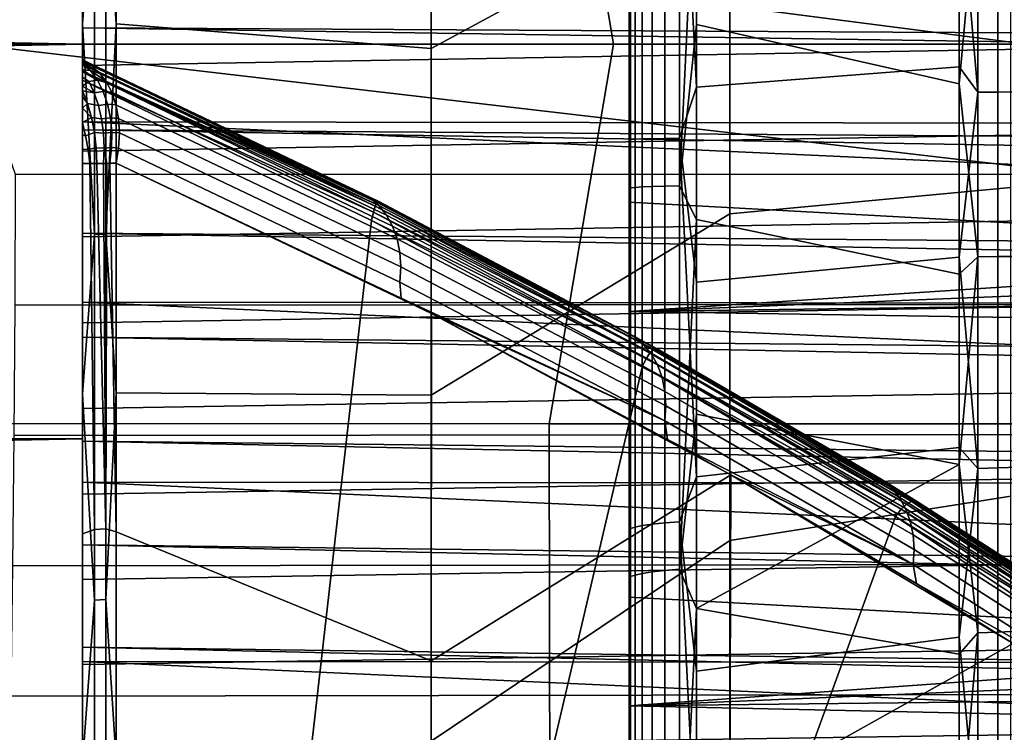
# Model space of a CAD drawing. Header units: metres. Extents: x -23 to 242, y -40 to 23.
# Tile 262 of 450: x 60.33 to 62.94, y -1.83 to 0.06. Entities that reach past the tile are written whole.
import ezdxf

# ---------------------------------------------------------------- set-up
doc = ezdxf.new("R2010")
doc.units = ezdxf.units.M
doc.layers.add('solid_10171013', color=7, linetype='CONTINUOUS')

msp = doc.modelspace()

# ---------------------------------------------------------------- linework, layer by layer
at = {"layer": 'solid_10171013'}
for points in [[(79.457047, -0.324173, 76.452621), (61.950001, 0.629311, 76.459885), (61.950001, 1.675825, 76.520157), (79.473778, 0.722805, 76.463036)], [(62.216911, 1.284106, 112.701462), (61.425186, 0.908644, 113.699631), (61.425186, -0.011287, 113.723618), (62.216911, 0.417679, 112.746902)], [(30.957546, 1.116916, 76.531212), (60.5, 1.046603, 76.527412), (60.5, 0, 76.5), (30.990526, 0.553594, 76.50766)], [(60.200001, 1.046719, 116.472588), (60.200001, 0, 116.5), (60.5, 0, 116.5), (60.5, 1.046603, 116.472588)], [(60.5, 0.308219, 87.38868), (60.5, 0.043383, 87.311501), (60.5, 0, 76.5), (60.5, 1.046603, 76.527412)], [(60.5, 0.053855, 114.720642), (60.5, 1.035412, 114.691269), (60.5, 1.046603, 116.472588), (60.5, 0, 116.5)], [(57.81142, 1.019846, 276.493866), (58.371582, -0.000002, 276.607117), (61.908806, -0.000001, 277.263), (61.737789, 1.020099, 277.221802)], [(60.532379, 0.467312, 114.696739), (60.5, 1.035412, 114.691269), (60.5, 0.053855, 114.720642)], [(60.562321, 0.466751, 114.674881), (60.589287, 0.053547, 114.655457), (60.589287, 1.031876, 114.62619)], [(60.589287, 1.031876, 114.62619), (60.589287, 0.053547, 114.655457), (61.425186, -0.011287, 113.723618), (61.425186, 0.908644, 113.699631)], [(65.685425, 1.020434, 277.952667), (61.737789, 1.020099, 277.221802), (61.908806, -0.000001, 277.263), (65.563148, 0.000002, 277.93924)], [(62.874413, 0.871238, 115.457916), (62.874416, -0.127252, 115.477493), (62.825428, 0.44429, 115.508987)], [(62.927597, 0.869856, 115.427849), (62.927597, -0.12705, 115.447395), (62.874416, -0.127252, 115.477493), (62.874413, 0.871238, 115.457916)], [(62.927597, -0.12705, 115.447395), (62.927597, 0.869856, 115.427849), (62.984055, 0.868782, 115.404488), (62.984055, -0.126893, 115.424011)], [(61.95388, -0.2531, 116.418121), (61.950001, 0.338709, 116.479019), (61.95388, 0.779119, 116.404488)], [(61.95388, -0.2531, 116.418121), (61.95388, 0.779119, 116.404488), (61.965477, 0.776722, 116.343269), (61.965477, -0.252322, 116.356865)], [(61.965477, -0.252322, 116.356865), (61.965477, 0.776722, 116.343269), (61.984608, 0.774401, 116.283966), (61.984608, -0.251568, 116.297523)], [(61.984608, -0.251568, 116.297523), (61.984608, 0.774401, 116.283966), (62.010979, 0.772191, 116.227509), (62.010979, -0.25085, 116.24102)], [(62.010979, -0.25085, 116.24102), (62.010979, 0.772191, 116.227509), (62.044178, 0.770127, 116.174767), (62.044178, -0.250179, 116.18824)], [(62.044178, -0.250179, 116.18824), (62.044178, 0.770127, 116.174767), (62.083687, 0.76824, 116.126556), (62.083687, -0.249566, 116.140007)], [(62.083687, 0.76824, 116.126556), (62.128605, 0.402668, 116.094742), (62.128605, -0.11419, 116.098549)], [(62.083687, -0.249566, 116.140007), (62.083687, 0.76824, 116.126556), (62.128605, -0.11419, 116.098549)], [(61.95388, 0.651218, 76.590912), (61.950001, 0.632297, 76.52813), (61.95388, -0.381067, 76.583916)], [(61.95388, -0.381067, 76.583916), (61.950001, 0.632297, 76.52813), (61.950001, 0.629311, 76.459885), (61.950001, -0.412895, 76.522392)], [(79.438637, -1.370367, 76.496887), (61.950001, -0.418856, 76.454399), (61.950001, 0.629311, 76.459885), (79.457047, -0.324173, 76.452621)], [(61.950001, -0.412895, 76.522392), (61.950001, 0.629311, 76.459885), (61.950001, -0.418856, 76.454399)], [(61.95388, 0.651218, 76.590912), (61.95388, -0.381067, 76.583916), (61.965477, -0.379895, 76.645172), (61.965477, 0.649215, 76.652153)], [(61.965477, 0.649215, 76.652153), (61.965477, -0.379895, 76.645172), (61.984608, -0.37876, 76.704506), (61.984608, 0.647275, 76.711464)], [(61.984608, 0.647275, 76.711464), (61.984608, -0.37876, 76.704506), (62.010979, -0.377679, 76.761002), (62.010979, 0.645428, 76.767937)], [(62.010979, 0.645428, 76.767937), (62.010979, -0.377679, 76.761002), (62.044178, -0.376669, 76.813774), (62.044178, 0.643702, 76.820694)], [(62.044178, 0.643702, 76.820694), (62.044178, -0.376669, 76.813774), (62.083687, -0.375746, 76.862007), (62.083687, 0.642125, 76.868912)], [(62.083687, 0.642125, 76.868912), (62.083687, -0.375746, 76.862007), (62.128605, 0.568849, 76.909378)], [(30.990526, 0.553594, 76.50766), (60.5, 0, 76.5), (60.200001, 0, 76.5)], [(62.083687, -0.375746, 76.862007), (62.128605, 0.052041, 76.901184), (62.128605, 0.568849, 76.909378)], [(62.128605, 0.568849, 76.909378), (62.128605, 0.052041, 76.901184), (62.825428, -0.105582, 77.486115), (62.825428, 0.399207, 77.490013)], [(60.532379, -0.504374, 114.695755), (60.532379, 0.467312, 114.696739), (60.5, 0.053855, 114.720642)], [(60.562321, -0.503768, 114.673897), (60.562321, 0.466751, 114.674881), (60.532379, 0.467312, 114.696739), (60.532379, -0.504374, 114.695755)], [(60.562321, 0.466751, 114.674881), (60.562321, -0.503768, 114.673897), (60.589287, 0.053547, 114.655457)], [(62.128605, -0.11419, 116.098549), (62.128605, 0.402668, 116.094742), (62.825428, 0.44429, 115.508987), (62.825428, -0.060489, 115.514084)], [(62.874416, -0.127252, 115.477493), (62.825428, -0.060489, 115.514084), (62.825428, 0.44429, 115.508987)], [(62.96183, 0.439578, 111.738251), (62.216911, 0.417679, 112.746902), (62.216911, -0.449939, 112.746048), (62.96183, -0.380228, 111.739845)], [(62.874496, 0.434103, 77.527092), (62.825428, 0.399207, 77.490013), (62.825428, -0.105582, 77.486115)], [(62.874496, -0.56457, 77.530525), (62.874496, 0.434103, 77.527092), (62.825428, -0.105582, 77.486115)], [(62.927685, -0.563675, 77.560608), (62.927685, 0.433414, 77.557175), (62.874496, 0.434103, 77.527092), (62.874496, -0.56457, 77.530525)], [(62.927685, 0.433414, 77.557175), (62.927685, -0.563675, 77.560608), (62.984146, -0.562979, 77.583969), (62.984146, 0.43288, 77.580544)], [(62.216911, 0.417679, 112.746902), (61.425186, -0.011287, 113.723618), (61.425186, -0.931186, 113.698425), (62.216911, -0.449939, 112.746048)], [(63.158661, -0.345076, 248.338867), (60.202393, 0, 247.71022), (60.322739, 0.346163, 247.734344), (63.0037, 0, 248.307083)], [(60.322739, 0.346163, 247.734344), (63.158661, 0.345078, 248.338867), (63.0037, 0, 248.307083)], [(71.566902, 0.364252, 104.610977), (60.5, 0.169215, 104.442551), (60.5, -0.056969, 104.466309), (71.566902, 0.135781, 104.641029)], [(61.950001, 0.3391, 116.547104), (61.950001, -0.709015, 116.53746), (71.677391, -0.072782, 116.549866), (71.909706, 0.173973, 116.549248)], [(61.950001, -0.705901, 116.469421), (61.950001, -0.709015, 116.53746), (61.950001, 0.3391, 116.547104), (61.950001, 0.338709, 116.479019)], [(61.95388, -0.2531, 116.418121), (61.950001, -0.705901, 116.469421), (61.950001, 0.338709, 116.479019)], [(75.545197, -0.037398, 87.023674), (60.5, 0.043383, 87.311501), (60.5, 0.308219, 87.38868), (75.547462, 0.107298, 87.056725)], [(60.5, -0.056969, 104.466309), (60.5, 0.169215, 104.442551), (60.5, 0.268659, 105.175537), (60.5, -0.206318, 105.228401)], [(65.880424, -0.213159, 105.228928), (60.5, -0.206318, 105.228401), (60.5, 0.268659, 105.175537), (65.889534, 0.024559, 105.206818)], [(65.899231, 0.261415, 105.176613), (65.889534, 0.024559, 105.206818), (60.5, 0.268659, 105.175537)], [(71.566902, 0.135781, 104.641029), (60.5, -0.056969, 104.466309), (60.5, -0.28412, 104.482193), (71.566902, -0.093587, 104.663223)], [(60.5, 0.053855, 114.720642), (60.5, 0, 116.5), (60.5, -1.046603, 116.472588), (60.5, -0.928461, 114.69706)], [(60.532379, -0.504374, 114.695755), (60.5, 0.053855, 114.720642), (60.5, -0.928461, 114.69706)], [(60.562321, -0.503768, 114.673897), (60.589287, -0.924938, 114.631958), (60.589287, 0.053547, 114.655457)], [(60.589287, 0.053547, 114.655457), (60.589287, -0.924938, 114.631958), (61.425186, -0.931186, 113.698425), (61.425186, -0.011287, 113.723618)], [(60.5, 0.043383, 87.311501), (60.5, -0.04159, 78.546967), (60.5, 0, 76.5)], [(60.5, 0.043383, 87.311501), (60.5, -0.227211, 87.255203), (60.5, -0.04159, 78.546967)], [(75.540337, -0.330116, 86.974731), (60.5, -0.227211, 87.255203), (60.5, 0.043383, 87.311501), (75.542824, -0.183279, 86.996323)], [(75.545197, -0.037398, 87.023674), (75.542824, -0.183279, 86.996323), (60.5, 0.043383, 87.311501)], [(62.083687, -0.375746, 76.862007), (62.128605, -0.464802, 76.906631), (62.128605, 0.052041, 76.901184)], [(62.128605, 0.052041, 76.901184), (62.128605, -0.464802, 76.906631), (62.825428, -0.610297, 77.495621), (62.825428, -0.105582, 77.486115)], [(60.200001, -1.046719, 76.527412), (60.200001, 0, 76.5), (60.5, 0, 76.5), (60.5, -1.046603, 76.527412)], [(60.322739, -0.346066, 247.734344), (60.202393, 0, 247.71022), (63.158661, -0.345076, 248.338867)], [(60.5, -0.27839, 78.284119), (60.5, -0.31697, 78.282028), (60.5, -1.046603, 76.527412), (60.5, 0, 76.5)], [(60.5, -0.240816, 78.291595), (60.5, -0.27839, 78.284119), (60.5, 0, 76.5)], [(60.5, -0.207899, 78.30291), (60.5, -0.240816, 78.291595), (60.5, 0, 76.5)], [(60.5, -0.170243, 78.322243), (60.5, -0.207899, 78.30291), (60.5, 0, 76.5)], [(60.5, -0.139, 78.344696), (60.5, -0.170243, 78.322243), (60.5, 0, 76.5)], [(60.5, -0.12372, 78.358452), (60.5, -0.139, 78.344696), (60.5, 0, 76.5)], [(60.5, -0.111158, 78.371468), (60.5, -0.12372, 78.358452), (60.5, 0, 76.5)], [(60.5, -0.087504, 78.40181), (60.5, -0.111158, 78.371468), (60.5, 0, 76.5)], [(60.5, -0.073129, 78.425789), (60.5, -0.087504, 78.40181), (60.5, 0, 76.5)], [(60.5, -0.068353, 78.435226), (60.5, -0.073129, 78.425789), (60.5, 0, 76.5)], [(60.5, -0.054124, 78.47113), (60.5, -0.068353, 78.435226), (60.5, 0, 76.5)], [(60.5, -0.048904, 78.48996), (60.5, -0.054124, 78.47113), (60.5, 0, 76.5)], [(60.5, -0.045188, 78.508415), (60.5, -0.048904, 78.48996), (60.5, 0, 76.5)], [(60.5, -0.04159, 78.546967), (60.5, -0.045188, 78.508415), (60.5, 0, 76.5)], [(65.563148, 0.000002, 277.93924), (61.908806, -0.000001, 277.263), (61.737785, -1.006814, 277.222015), (65.685425, -1.007136, 277.952881)], [(30.984854, -0.655258, 116.489265), (30.966085, -0.984019, 116.475777), (60.5, -1.046603, 116.472588), (60.5, 0, 116.5)], [(30.984854, -0.655258, 116.489265), (60.5, 0, 116.5), (60.200001, 0, 116.5), (30.996141, -0.327338, 116.497322)], [(61.908806, -0.000001, 277.263), (58.371582, -0.000002, 276.607117), (57.811413, -1.006568, 276.49408), (61.737785, -1.006814, 277.222015)], [(60.5, -0.227211, 87.255203), (60.5, -0.041503, 78.561104), (60.5, -0.04159, 78.546967)], [(60.519646, -0.05345, 78.52359), (60.5, -0.04159, 78.546967), (60.5, -0.041503, 78.561104)], [(60.5, -0.045177, 78.622093), (60.5, -0.041503, 78.561104), (60.5, -0.044199, 78.612823)], [(60.5, -0.227211, 87.255203), (60.5, -0.044199, 78.612823), (60.5, -0.041503, 78.561104)], [(61.286179, -0.417557, 79.446922), (60.5, -0.041503, 78.561104), (60.5, -0.045177, 78.622093)], [(61.262386, -0.407429, 79.357513), (60.519646, -0.05345, 78.52359), (60.5, -0.041503, 78.561104)], [(61.286179, -0.417557, 79.446922), (61.262386, -0.407429, 79.357513), (60.5, -0.041503, 78.561104)], [(60.519646, -0.05345, 78.52359), (60.5, -0.045188, 78.508415), (60.5, -0.04159, 78.546967)], [(60.5, -0.227211, 87.255203), (60.5, -0.045177, 78.622093), (60.5, -0.044199, 78.612823)], [(60.5, -0.227211, 87.255203), (60.5, -0.054492, 78.679741), (60.5, -0.045177, 78.622093)], [(61.28157, -0.420327, 79.505859), (60.5, -0.045177, 78.622093), (60.5, -0.054492, 78.679741)], [(61.28157, -0.420327, 79.505859), (61.286179, -0.417557, 79.446922), (60.5, -0.045177, 78.622093)], [(60.542603, -0.073563, 78.493629), (60.5, -0.048904, 78.48996), (60.5, -0.045188, 78.508415), (60.524666, -0.057195, 78.517319)], [(60.524666, -0.057195, 78.517319), (60.5, -0.045188, 78.508415), (60.519646, -0.05345, 78.52359)], [(60.521698, -0.06994, 78.460533), (60.5, -0.054124, 78.47113), (60.5, -0.048904, 78.48996)], [(60.521698, -0.06994, 78.460533), (60.5, -0.048904, 78.48996), (60.542603, -0.073563, 78.493629), (60.546368, -0.077704, 78.48835)], [(60.521698, -0.06994, 78.460533), (60.5, -0.068353, 78.435226), (60.5, -0.054124, 78.47113)], [(60.5, -0.227211, 87.255203), (60.5, -0.071833, 78.745857), (60.5, -0.054492, 78.679741)], [(61.276684, -0.429727, 79.566216), (60.5, -0.054492, 78.679741), (60.5, -0.071833, 78.745857)], [(61.276684, -0.429727, 79.566216), (61.28157, -0.420327, 79.505859), (60.5, -0.054492, 78.679741)], [(60.5, -0.28412, 104.482193), (60.5, -0.056969, 104.466309), (60.5, -0.206318, 105.228401)], [(60.540035, -0.095541, 78.432816), (60.5, -0.073129, 78.425789), (60.5, -0.068353, 78.435226)], [(60.521698, -0.06994, 78.460533), (60.540035, -0.095541, 78.432816), (60.5, -0.068353, 78.435226)], [(60.5, -0.227211, 87.255203), (60.5, -0.095356, 78.809509), (60.5, -0.071833, 78.745857)], [(61.271629, -0.445575, 79.626793), (60.5, -0.071833, 78.745857), (60.5, -0.095356, 78.809509)], [(61.271629, -0.445575, 79.626793), (61.276684, -0.429727, 79.566216), (60.5, -0.071833, 78.745857)], [(60.540035, -0.095541, 78.432816), (60.517056, -0.099329, 78.400215), (60.5, -0.087504, 78.40181), (60.5, -0.073129, 78.425789)], [(60.524666, -0.057195, 78.517319), (60.519646, -0.05345, 78.52359), (61.262386, -0.407429, 79.357513)], [(60.540035, -0.095541, 78.432816), (60.521698, -0.06994, 78.460533), (60.562065, -0.098527, 78.464867), (60.564697, -0.102724, 78.460625)], [(60.521698, -0.06994, 78.460533), (60.546368, -0.077704, 78.48835), (60.562065, -0.098527, 78.464867)], [(60.524666, -0.057195, 78.517319), (61.262386, -0.407429, 79.357513), (61.286232, -0.427964, 79.328545), (60.542603, -0.073563, 78.493629)], [(60.542603, -0.073563, 78.493629), (61.286232, -0.427964, 79.328545), (60.546368, -0.077704, 78.48835)], [(61.286232, -0.427964, 79.328545), (60.562065, -0.098527, 78.464867), (60.546368, -0.077704, 78.48835)], [(61.950001, -0.709015, 116.53746), (71.45182, -0.325718, 116.547356), (71.677391, -0.072782, 116.549866)], [(62.128605, -0.630968, 116.088722), (62.128605, -0.11419, 116.098549), (62.825428, -0.060489, 115.514084), (62.825428, -0.565226, 115.505775)], [(62.874416, -0.127252, 115.477493), (62.825428, -0.565226, 115.505775), (62.825428, -0.060489, 115.514084)], [(60.517056, -0.099329, 78.400215), (60.5, -0.111158, 78.371468), (60.5, -0.087504, 78.40181)], [(71.566902, -0.093587, 104.663223), (60.5, -0.28412, 104.482193), (60.5, -0.511409, 104.490143), (71.566902, -0.323582, 104.677528)], [(60.5, -6.625322, 95.425896), (60.5, -6.710696, 95.637291), (60.5, -7.185923, 95.51384), (60.5, -0.095356, 78.809509)], [(61.266529, -0.467543, 79.686333), (60.5, -0.095356, 78.809509), (60.5, -7.185923, 95.51384)], [(60.5, -4.046497, 89.350563), (60.5, -6.625322, 95.425896), (60.5, -0.095356, 78.809509)], [(60.5, -3.928498, 89.100426), (60.5, -4.046497, 89.350563), (60.5, -0.095356, 78.809509)], [(60.5, -3.791606, 88.860931), (60.5, -3.928498, 89.100426), (60.5, -0.095356, 78.809509)], [(60.5, -3.636064, 88.632469), (60.5, -3.791606, 88.860931), (60.5, -0.095356, 78.809509)], [(60.5, -3.46313, 88.417023), (60.5, -3.636064, 88.632469), (60.5, -0.095356, 78.809509)], [(60.5, -3.27395, 88.215912), (60.5, -3.46313, 88.417023), (60.5, -0.095356, 78.809509)], [(60.5, -3.069338, 88.030037), (60.5, -3.27395, 88.215912), (60.5, -0.095356, 78.809509)], [(60.5, -2.850931, 87.860954), (60.5, -3.069338, 88.030037), (60.5, -0.095356, 78.809509)], [(60.5, -2.620013, 87.709541), (60.5, -2.850931, 87.860954), (60.5, -0.095356, 78.809509)], [(60.5, -2.377644, 87.576576), (60.5, -2.620013, 87.709541), (60.5, -0.095356, 78.809509)], [(60.5, -2.125841, 87.463165), (60.5, -2.377644, 87.576576), (60.5, -0.095356, 78.809509)], [(60.5, -1.865927, 87.369827), (60.5, -2.125841, 87.463165), (60.5, -0.095356, 78.809509)], [(60.5, -1.599212, 87.297112), (60.5, -1.865927, 87.369827), (60.5, -0.095356, 78.809509)], [(60.5, -1.327924, 87.245621), (60.5, -1.599212, 87.297112), (60.5, -0.095356, 78.809509)], [(60.5, -1.053359, 87.21553), (60.5, -1.327924, 87.245621), (60.5, -0.095356, 78.809509)], [(60.5, -0.777059, 87.2071), (60.5, -1.053359, 87.21553), (60.5, -0.095356, 78.809509)], [(60.5, -0.501267, 87.220352), (60.5, -0.777059, 87.2071), (60.5, -0.095356, 78.809509)], [(60.5, -0.227211, 87.255203), (60.5, -0.501267, 87.220352), (60.5, -0.095356, 78.809509)], [(61.271629, -0.445575, 79.626793), (60.5, -0.095356, 78.809509), (61.266529, -0.467543, 79.686333)], [(60.517056, -0.099329, 78.400215), (60.531261, -0.129257, 78.377365), (60.5, -0.111158, 78.371468)], [(60.540035, -0.095541, 78.432816), (60.555065, -0.125381, 78.40744), (60.531261, -0.129257, 78.377365), (60.517056, -0.099329, 78.400215)], [(60.564697, -0.102724, 78.460625), (60.577641, -0.127836, 78.437881), (60.555065, -0.125381, 78.40744), (60.540035, -0.095541, 78.432816)], [(61.286232, -0.427964, 79.328545), (61.306446, -0.453287, 79.300629), (60.564697, -0.102724, 78.460625), (60.562065, -0.098527, 78.464867)], [(60.564697, -0.102724, 78.460625), (61.306446, -0.453287, 79.300629), (61.32262, -0.482883, 79.274323), (60.577641, -0.127836, 78.437881)], [(60.531261, -0.129257, 78.377365), (60.5, -0.12372, 78.358452), (60.5, -0.111158, 78.371468)], [(60.513557, -0.157812, 78.338821), (60.5, -0.139, 78.344696), (60.5, -0.12372, 78.358452)], [(60.54258, -0.162477, 78.357674), (60.513557, -0.157812, 78.338821), (60.5, -0.12372, 78.358452), (60.531261, -0.129257, 78.377365)], [(60.555065, -0.125381, 78.40744), (60.566486, -0.158875, 78.384903), (60.54258, -0.162477, 78.357674), (60.531261, -0.129257, 78.377365)], [(60.577641, -0.127836, 78.437881), (60.589008, -0.160894, 78.413239), (60.566486, -0.158875, 78.384903), (60.555065, -0.125381, 78.40744)], [(60.577641, -0.127836, 78.437881), (61.32262, -0.482883, 79.274323), (61.334427, -0.51615, 79.250168), (60.589008, -0.160894, 78.413239)], [(62.083687, -0.249566, 116.140007), (62.128605, -0.11419, 116.098549), (62.128605, -0.630968, 116.088722)], [(62.874496, -0.56457, 77.530525), (62.825428, -0.105582, 77.486115), (62.825428, -0.610297, 77.495621)], [(62.874416, -0.127252, 115.477493), (62.874416, -1.125388, 115.444527), (62.825428, -0.565226, 115.505775)], [(62.927597, -0.12705, 115.447395), (62.927601, -1.123603, 115.414482), (62.874416, -1.125388, 115.444527), (62.874416, -0.127252, 115.477493)], [(62.927601, -1.123603, 115.414482), (62.927597, -0.12705, 115.447395), (62.984055, -0.126893, 115.424011), (62.984058, -1.122217, 115.391136)], [(60.513557, -0.157812, 78.338821), (60.5, -0.170243, 78.322243), (60.5, -0.139, 78.344696)], [(60.513557, -0.157812, 78.338821), (60.524231, -0.194804, 78.323265), (60.5, -0.170243, 78.322243)], [(60.524231, -0.194804, 78.323265), (60.5, -0.207899, 78.30291), (60.5, -0.170243, 78.322243)], [(60.550808, -0.198393, 78.341492), (60.524231, -0.194804, 78.323265), (60.513557, -0.157812, 78.338821), (60.54258, -0.162477, 78.357674)], [(60.566486, -0.158875, 78.384903), (60.574085, -0.19537, 78.365646), (60.550808, -0.198393, 78.341492), (60.54258, -0.162477, 78.357674)], [(60.589008, -0.160894, 78.413239), (60.59594, -0.197029, 78.391434), (60.574085, -0.19537, 78.365646), (60.566486, -0.158875, 78.384903)], [(60.589008, -0.160894, 78.413239), (61.334427, -0.51615, 79.250168), (61.341629, -0.552412, 79.228661), (60.59594, -0.197029, 78.391434)], [(60.524231, -0.194804, 78.323265), (60.531967, -0.234047, 78.312103), (60.508633, -0.243061, 78.295418), (60.5, -0.207899, 78.30291)], [(60.5, -0.511409, 104.490143), (60.5, -0.28412, 104.482193), (60.5, -0.206318, 105.228401), (60.5, -0.68409, 105.248703)], [(65.863922, -0.69007, 105.248764), (60.5, -0.68409, 105.248703), (60.5, -0.206318, 105.228401), (65.87188, -0.45146, 105.242912)], [(65.880424, -0.213159, 105.228928), (65.87188, -0.45146, 105.242912), (60.5, -0.206318, 105.228401)], [(60.508633, -0.243061, 78.295418), (60.5, -0.240816, 78.291595), (60.5, -0.207899, 78.30291)], [(60.555798, -0.236357, 78.329117), (60.531967, -0.234047, 78.312103), (60.524231, -0.194804, 78.323265), (60.550808, -0.198393, 78.341492)], [(60.574085, -0.19537, 78.365646), (60.577702, -0.23415, 78.350052), (60.555798, -0.236357, 78.329117), (60.550808, -0.198393, 78.341492)], [(60.59594, -0.197029, 78.391434), (60.598297, -0.235506, 78.372902), (60.577702, -0.23415, 78.350052), (60.574085, -0.19537, 78.365646)], [(60.59594, -0.197029, 78.391434), (61.341629, -0.552412, 79.228661), (61.344074, -0.590932, 79.210236), (60.598297, -0.235506, 78.372902)], [(75.535118, -0.625802, 86.948898), (60.5, -0.501267, 87.220352), (60.5, -0.227211, 87.255203), (75.537766, -0.477695, 86.958916)], [(75.540337, -0.330116, 86.974731), (75.537766, -0.477695, 86.958916), (60.5, -0.227211, 87.255203)], [(60.531967, -0.234047, 78.312103), (60.53661, -0.274788, 78.305557), (60.515167, -0.279218, 78.291847), (60.508633, -0.243061, 78.295418)], [(60.555798, -0.236357, 78.329117), (60.557457, -0.275687, 78.320755), (60.53661, -0.274788, 78.305557), (60.531967, -0.234047, 78.312103)], [(60.577702, -0.23415, 78.350052), (60.577274, -0.274458, 78.338425), (60.557457, -0.275687, 78.320755), (60.555798, -0.236357, 78.329117)], [(60.577274, -0.274458, 78.338425), (60.577702, -0.23415, 78.350052), (60.598297, -0.235506, 78.372902), (60.596027, -0.275543, 78.358025)], [(60.515167, -0.279218, 78.291847), (60.5, -0.27839, 78.284119), (60.5, -0.240816, 78.291595), (60.508633, -0.243061, 78.295418)], [(60.598297, -0.235506, 78.372902), (61.344074, -0.590932, 79.210236), (61.341717, -0.630928, 79.195259), (60.596027, -0.275543, 78.358025)], [(61.95388, -1.28464, 116.378265), (61.950001, -0.705901, 116.469421), (61.95388, -0.2531, 116.418121)], [(61.95388, -1.28464, 116.378265), (61.95388, -0.2531, 116.418121), (61.965477, -0.252322, 116.356865), (61.965477, -1.280689, 116.317123)], [(61.965477, -1.280689, 116.317123), (61.965477, -0.252322, 116.356865), (61.984608, -0.251568, 116.297523), (61.984608, -1.276861, 116.257904)], [(61.984608, -1.276861, 116.257904), (61.984608, -0.251568, 116.297523), (62.010979, -0.25085, 116.24102), (62.010979, -1.273217, 116.201515)], [(62.010979, -1.273217, 116.201515), (62.010979, -0.25085, 116.24102), (62.044178, -0.250179, 116.18824), (62.044178, -1.269813, 116.148842)], [(62.044178, -1.269813, 116.148842), (62.044178, -0.250179, 116.18824), (62.083687, -0.249566, 116.140007), (62.083687, -1.266702, 116.1007)], [(62.083687, -0.249566, 116.140007), (62.128605, -0.630968, 116.088722), (62.128605, -1.147308, 116.065269)], [(62.083687, -1.266702, 116.1007), (62.083687, -0.249566, 116.140007), (62.128605, -1.147308, 116.065269)], [(60.519791, -0.316715, 78.292389), (60.5, -0.31697, 78.282028), (60.5, -0.27839, 78.284119), (60.515167, -0.279218, 78.291847)], [(60.53661, -0.274788, 78.305557), (60.53817, -0.316603, 78.30381), (60.519791, -0.316715, 78.292389), (60.515167, -0.279218, 78.291847)], [(60.557457, -0.275687, 78.320755), (60.556015, -0.316325, 78.316788), (60.53817, -0.316603, 78.30381), (60.53661, -0.274788, 78.305557)], [(60.557457, -0.275687, 78.320755), (60.564358, -0.316247, 78.323586), (60.556015, -0.316325, 78.316788)], [(60.577274, -0.274458, 78.338425), (60.573093, -0.316197, 78.331261), (60.564358, -0.316247, 78.323586), (60.557457, -0.275687, 78.320755)], [(60.596027, -0.275543, 78.358025), (60.589287, -0.315552, 78.347206), (60.573093, -0.316197, 78.331261), (60.577274, -0.274458, 78.338425)], [(60.596027, -0.275543, 78.358025), (61.341717, -0.630928, 79.195259), (61.344898, -0.673801, 79.196053), (60.589287, -0.315552, 78.347206)], [(60.519791, -0.316715, 78.292389), (60.532379, -1.287399, 78.342842), (60.5, -1.298869, 78.325638), (60.5, -0.31697, 78.282028)], [(60.5, -0.31697, 78.282028), (60.5, -1.298869, 78.325638), (60.5, -1.046603, 76.527412)], [(71.566902, -0.323582, 104.677528), (60.5, -0.511409, 104.490143), (60.5, -0.738838, 104.490128), (71.566902, -0.553933, 104.683929)], [(60.562321, -1.285853, 78.364655), (60.532379, -1.287399, 78.342842), (60.519791, -0.316715, 78.292389), (60.53817, -0.316603, 78.30381)], [(60.53817, -0.316603, 78.30381), (60.556015, -0.316325, 78.316788), (60.562321, -1.285853, 78.364655)], [(60.556015, -0.316325, 78.316788), (60.564358, -0.316247, 78.323586), (60.562321, -1.285853, 78.364655)], [(60.562321, -1.285853, 78.364655), (60.564358, -0.316247, 78.323586), (60.573093, -0.316197, 78.331261), (60.589287, -1.293445, 78.390602)], [(60.573093, -0.316197, 78.331261), (60.589287, -0.315552, 78.347206), (60.589287, -1.293445, 78.390602)], [(60.589287, -0.315552, 78.347206), (61.425724, -0.714747, 79.291847), (61.425186, -1.635701, 79.354225), (60.589287, -1.293445, 78.390602)], [(60.589287, -0.315552, 78.347206), (61.344898, -0.673801, 79.196053), (61.425724, -0.714747, 79.291847)], [(61.950001, -0.709015, 116.53746), (71.232925, -0.585125, 116.541458), (71.45182, -0.325718, 116.547356)], [(60.321709, -0.692189, 247.740845), (60.322739, -0.346066, 247.734344), (63.158661, -0.345076, 248.338867), (63.15757, -0.690309, 248.345413)], [(61.95388, -0.381067, 76.583916), (61.950001, -0.412895, 76.522392), (61.950001, -1.457586, 76.571327), (61.95388, -1.412329, 76.630402)], [(61.95388, -0.381067, 76.583916), (61.95388, -1.412329, 76.630402), (61.965477, -1.407985, 76.691513), (61.965477, -0.379895, 76.645172)], [(61.965477, -0.379895, 76.645172), (61.965477, -1.407985, 76.691513), (61.984608, -1.403778, 76.75071), (61.984608, -0.37876, 76.704506)], [(61.984608, -0.37876, 76.704506), (61.984608, -1.403778, 76.75071), (62.010979, -1.399771, 76.807068), (62.010979, -0.377679, 76.761002)], [(62.010979, -0.377679, 76.761002), (62.010979, -1.399771, 76.807068), (62.044178, -1.396029, 76.859718), (62.044178, -0.376669, 76.813774)], [(62.044178, -0.376669, 76.813774), (62.044178, -1.396029, 76.859718), (62.083687, -1.392609, 76.907845), (62.083687, -0.375746, 76.862007)], [(62.083687, -0.375746, 76.862007), (62.083687, -1.392609, 76.907845), (62.128605, -0.464802, 76.906631)], [(62.96183, -0.380228, 111.739845), (62.216911, -0.449939, 112.746048), (62.216911, -1.316274, 112.698883), (62.96183, -1.198935, 111.697372)], [(61.286179, -0.417557, 79.446922), (61.962498, -0.774434, 80.222122), (61.262386, -0.407429, 79.357513)], [(61.987175, -0.795407, 80.194183), (61.286232, -0.427964, 79.328545), (61.262386, -0.407429, 79.357513), (61.962498, -0.774434, 80.222122)], [(61.28157, -0.420327, 79.505859), (62.023972, -0.808128, 80.36705), (61.286179, -0.417557, 79.446922)], [(61.286179, -0.417557, 79.446922), (62.023972, -0.808128, 80.36705), (61.962498, -0.774434, 80.222122)], [(61.950001, -0.412895, 76.522392), (61.950001, -0.418856, 76.454399), (61.950001, -1.466483, 76.5037), (61.950001, -1.457586, 76.571327)], [(61.271629, -0.445575, 79.626793), (62.005646, -0.818252, 80.481522), (61.276684, -0.429727, 79.566216)], [(61.276684, -0.429727, 79.566216), (62.015091, -0.809911, 80.42366), (61.28157, -0.420327, 79.505859)], [(61.276684, -0.429727, 79.566216), (62.005646, -0.818252, 80.481522), (62.015091, -0.809911, 80.42366)], [(61.28157, -0.420327, 79.505859), (62.015091, -0.809911, 80.42366), (62.023972, -0.808128, 80.36705)], [(61.286232, -0.427964, 79.328545), (61.987175, -0.795407, 80.194183), (62.008099, -0.821101, 80.167137), (61.306446, -0.453287, 79.300629)], [(79.418739, -2.412833, 76.595711), (61.950001, -1.466483, 76.5037), (61.950001, -0.418856, 76.454399), (79.438637, -1.370367, 76.496887)], [(61.985191, -0.853454, 80.595482), (61.266529, -0.467543, 79.686333), (60.5, -7.185923, 95.51384)], [(61.271629, -0.445575, 79.626793), (61.266529, -0.467543, 79.686333), (61.995827, -0.832991, 80.539482)], [(61.995827, -0.832991, 80.539482), (61.266529, -0.467543, 79.686333), (61.985191, -0.853454, 80.595482)], [(61.271629, -0.445575, 79.626793), (61.995827, -0.832991, 80.539482), (62.005646, -0.818252, 80.481522)], [(61.306446, -0.453287, 79.300629), (62.008099, -0.821101, 80.167137), (62.024841, -0.850994, 80.141541), (61.32262, -0.482883, 79.274323)], [(62.216911, -0.449939, 112.746048), (61.425186, -0.931186, 113.698425), (61.425186, -1.848427, 113.624146), (62.216911, -1.316274, 112.698883)], [(62.083687, -1.392609, 76.907845), (62.128605, -0.981322, 76.925697), (62.128605, -0.464802, 76.906631)], [(62.128605, -0.464802, 76.906631), (62.128605, -0.981322, 76.925697), (62.825428, -1.114581, 77.518517), (62.825428, -0.610297, 77.495621)], [(61.32262, -0.482883, 79.274323), (62.024841, -0.850994, 80.141541), (62.03706, -0.884478, 80.117897), (61.334427, -0.51615, 79.250168)], [(75.529579, -0.922674, 86.946358), (60.5, -0.777059, 87.2071), (60.5, -0.501267, 87.220352), (75.532379, -0.774206, 86.94471)], [(75.535118, -0.625802, 86.948898), (75.532379, -0.774206, 86.94471), (60.5, -0.501267, 87.220352)], [(60.532379, -1.474622, 114.642914), (60.532379, -0.504374, 114.695755), (60.5, -0.928461, 114.69706)], [(60.5, -0.738838, 104.490128), (60.5, -0.511409, 104.490143), (60.5, -0.68409, 105.248703)], [(60.562321, -1.472851, 114.621117), (60.562321, -0.503768, 114.673897), (60.532379, -0.504374, 114.695755), (60.532379, -1.474622, 114.642914)], [(60.562321, -0.503768, 114.673897), (60.562321, -1.472851, 114.621117), (60.589287, -0.924938, 114.631958)], [(61.334427, -0.51615, 79.250168), (62.03706, -0.884478, 80.117897), (62.044514, -0.920872, 80.096703), (61.341629, -0.552412, 79.228661)], [(71.566902, -0.553933, 104.683929), (60.5, -0.738838, 104.490128), (60.5, -0.966404, 104.482185), (71.566902, -0.784367, 104.682419)], [(61.341629, -0.552412, 79.228661), (62.044514, -0.920872, 80.096703), (62.047047, -0.959438, 80.078377), (61.344074, -0.590932, 79.210236)], [(62.128605, -1.147308, 116.065269), (62.128605, -0.630968, 116.088722), (62.825428, -0.565226, 115.505775), (62.825428, -1.069563, 115.48407)], [(62.874496, -0.56457, 77.530525), (62.825428, -0.610297, 77.495621), (62.825428, -1.114581, 77.518517)], [(62.874493, -1.561679, 77.586494), (62.874496, -0.56457, 77.530525), (62.825428, -1.114581, 77.518517)], [(62.874416, -1.125388, 115.444527), (62.825428, -1.069563, 115.48407), (62.825428, -0.565226, 115.505775)], [(62.927681, -1.559203, 77.616478), (62.927685, -0.563675, 77.560608), (62.874496, -0.56457, 77.530525), (62.874493, -1.561679, 77.586494)], [(62.927685, -0.563675, 77.560608), (62.927681, -1.559203, 77.616478), (62.984146, -1.55728, 77.639778), (62.984146, -0.562979, 77.583969)], [(61.344074, -0.590932, 79.210236), (62.047047, -0.959438, 80.078377), (62.044605, -0.99939, 80.063301), (61.341717, -0.630928, 79.195259)], [(61.950001, -0.709015, 116.53746), (71.02076, -0.850621, 116.531944), (71.232925, -0.585125, 116.541458)], [(61.341717, -0.630928, 79.195259), (62.044605, -0.99939, 80.063301), (61.344898, -0.673801, 79.196053)], [(62.044605, -0.99939, 80.063301), (61.425724, -0.714747, 79.291847), (61.344898, -0.673801, 79.196053)], [(60.319351, -1.038194, 247.755234), (60.321709, -0.692189, 247.740845), (63.15757, -0.690309, 248.345413), (63.155155, -1.035524, 248.35968)], [(60.5, -0.966404, 104.482185), (60.5, -0.738838, 104.490128), (60.5, -0.68409, 105.248703), (60.5, -1.161672, 105.236374)], [(65.849846, -1.167114, 105.236061), (60.5, -1.161672, 105.236374), (60.5, -0.68409, 105.248703), (65.856583, -0.928714, 105.246475)], [(65.863922, -0.69007, 105.248764), (65.856583, -0.928714, 105.246475), (60.5, -0.68409, 105.248703)], [(62.219391, -1.142509, 80.291138), (61.425186, -1.635701, 79.354225), (61.425724, -0.714747, 79.291847)], [(62.05167, -1.048469, 80.070541), (62.219391, -1.142509, 80.291138), (61.425724, -0.714747, 79.291847)], [(62.044605, -0.99939, 80.063301), (62.05167, -1.048469, 80.070541), (61.425724, -0.714747, 79.291847)], [(61.950001, -1.748939, 116.40522), (61.950001, -1.755129, 116.47303), (61.950001, -0.709015, 116.53746), (61.950001, -0.705901, 116.469421)], [(61.95388, -1.28464, 116.378265), (61.950001, -1.748939, 116.40522), (61.950001, -0.705901, 116.469421)], [(61.950001, -0.709015, 116.53746), (61.950001, -1.755129, 116.47303), (70.81778, -1.118677, 116.518768), (71.02076, -0.850621, 116.531944)], [(75.523819, -1.218895, 86.967125), (60.5, -1.053359, 87.21553), (60.5, -0.777059, 87.2071), (75.526733, -1.070979, 86.953827)], [(75.529579, -0.922674, 86.946358), (75.526733, -1.070979, 86.953827), (60.5, -0.777059, 87.2071)], [(62.023972, -0.808128, 80.36705), (62.618477, -1.153681, 81.115578), (61.962498, -0.774434, 80.222122)], [(62.64394, -1.175106, 81.088699), (61.987175, -0.795407, 80.194183), (61.962498, -0.774434, 80.222122), (62.618477, -1.153681, 81.115578)], [(71.566902, -0.784367, 104.682419), (60.5, -0.966404, 104.482185), (60.5, -1.19328, 104.466331), (71.566902, -1.014614, 104.673004)], [(61.987175, -0.795407, 80.194183), (62.64394, -1.175106, 81.088699), (62.665527, -1.201184, 81.062561), (62.008099, -0.821101, 80.167137)], [(62.015091, -0.809911, 80.42366), (62.711849, -1.212367, 81.319374), (62.618477, -1.153681, 81.115578), (62.023972, -0.808128, 80.36705)], [(61.995827, -0.832991, 80.539482), (61.985191, -0.853454, 80.595482), (62.670876, -1.233727, 81.483559)], [(61.995827, -0.832991, 80.539482), (62.685192, -1.220219, 81.428497), (62.005646, -0.818252, 80.481522)], [(61.995827, -0.832991, 80.539482), (62.670876, -1.233727, 81.483559), (62.685192, -1.220219, 81.428497)], [(62.005646, -0.818252, 80.481522), (62.698944, -1.213053, 81.373405), (62.015091, -0.809911, 80.42366)], [(62.005646, -0.818252, 80.481522), (62.685192, -1.220219, 81.428497), (62.698944, -1.213053, 81.373405)], [(62.008099, -0.821101, 80.167137), (62.665527, -1.201184, 81.062561), (62.6828, -1.231384, 81.037682), (62.024841, -0.850994, 80.141541)], [(62.015091, -0.809911, 80.42366), (62.698944, -1.213053, 81.373405), (62.711849, -1.212367, 81.319374)], [(62.655838, -1.252998, 81.536743), (61.985191, -0.853454, 80.595482), (60.5, -7.185923, 95.51384)], [(62.670876, -1.233727, 81.483559), (61.985191, -0.853454, 80.595482), (62.655838, -1.252998, 81.536743)], [(62.024841, -0.850994, 80.141541), (62.6828, -1.231384, 81.037682), (62.695408, -1.265092, 81.014572), (62.03706, -0.884478, 80.117897)], [(62.03706, -0.884478, 80.117897), (62.695408, -1.265092, 81.014572), (62.703098, -1.301624, 80.99369), (62.044514, -0.920872, 80.096703)], [(60.5, -0.928461, 114.69706), (60.5, -1.046603, 116.472588), (60.5, -2.090345, 116.390434), (60.5, -1.907617, 114.620575)], [(60.532379, -1.474622, 114.642914), (60.5, -0.928461, 114.69706), (60.5, -1.907617, 114.620575)], [(60.562321, -1.472851, 114.621117), (60.589287, -1.900734, 114.555763), (60.589287, -0.924938, 114.631958)], [(60.589287, -0.924938, 114.631958), (60.589287, -1.900734, 114.555763), (61.425186, -1.848427, 113.624146), (61.425186, -0.931186, 113.698425)], [(62.044514, -0.920872, 80.096703), (62.703098, -1.301624, 80.99369), (62.705711, -1.340235, 80.975479), (62.047047, -0.959438, 80.078377)], [(62.047047, -0.959438, 80.078377), (62.705711, -1.340235, 80.975479), (62.703194, -1.380143, 80.960297), (62.044605, -0.99939, 80.063301)], [(30.966085, -0.984019, 116.475777), (30.940031, -1.312234, 116.456902), (60.5, -1.046603, 116.472588)], [(60.5, -1.19328, 104.466331), (60.5, -0.966404, 104.482185), (60.5, -1.161672, 105.236374)], [(62.083687, -1.392609, 76.907845), (62.128605, -1.49716, 76.958382), (62.825428, -1.114581, 77.518517), (62.128605, -0.981322, 76.925697)], [(61.737785, -1.006814, 277.222015), (57.811413, -1.006568, 276.49408), (57.813133, -2.026938, 276.46814), (61.739231, -2.02765, 277.196686)], [(71.566902, -1.014614, 104.673004), (60.5, -1.19328, 104.466331), (60.5, -1.419461, 104.442543), (71.566902, -1.244401, 104.655685)], [(65.685425, -1.007136, 277.952881), (61.737785, -1.006814, 277.222015), (61.739231, -2.02765, 277.196686), (65.6866, -2.028498, 277.928131)], [(62.044605, -0.99939, 80.063301), (62.703194, -1.380143, 80.960297), (62.05167, -1.048469, 80.070541)], [(60.315681, -1.383909, 247.777466), (60.319351, -1.038194, 247.755234), (63.155155, -1.035524, 248.35968), (63.151424, -1.380547, 248.381592)], [(30.906696, -1.639459, 116.432693), (30.866533, -1.964131, 116.40332), (60.5, -2.090345, 116.390434), (60.5, -1.046603, 116.472588)], [(30.940031, -1.312234, 116.456902), (30.906696, -1.639459, 116.432693), (60.5, -1.046603, 116.472588)], [(60.200001, -2.090569, 76.609566), (60.200001, -1.046719, 76.527412), (60.5, -1.046603, 76.527412), (60.5, -2.090345, 76.609566)], [(60.5, -2.275643, 78.421944), (60.5, -2.090345, 76.609566), (60.5, -1.046603, 76.527412), (60.5, -1.298869, 78.325638)], [(75.517929, -1.512586, 87.011078), (60.5, -1.327924, 87.245621), (60.5, -1.053359, 87.21553), (75.520882, -1.366178, 86.986221)], [(75.523819, -1.218895, 86.967125), (75.520882, -1.366178, 86.986221), (60.5, -1.053359, 87.21553)], [(62.703194, -1.380143, 80.960297), (62.219391, -1.142509, 80.291138), (62.05167, -1.048469, 80.070541)], [(62.128605, -1.66285, 116.028214), (62.128605, -1.147308, 116.065269), (62.825428, -1.069563, 115.48407), (62.825428, -1.573147, 115.44899)], [(62.874416, -1.125388, 115.444527), (62.825428, -1.573147, 115.44899), (62.825428, -1.069563, 115.48407)], [(61.950001, -1.755129, 116.47303), (70.624817, -1.388381, 116.501869), (70.81778, -1.118677, 116.518768)], [(62.874493, -1.561679, 77.586494), (62.825428, -1.114581, 77.518517), (62.128605, -1.49716, 76.958382), (62.825428, -1.61808, 77.554794)], [(62.927601, -2.117046, 115.329178), (62.927601, -1.123603, 115.414482), (62.984058, -1.122217, 115.391136), (62.984058, -2.114433, 115.305939)], [(62.219391, -1.142509, 80.291138), (62.216911, -2.010469, 80.372559), (61.425186, -2.549124, 79.466064), (61.425186, -1.635701, 79.354225)], [(62.083687, -1.266702, 116.1007), (62.128605, -1.147308, 116.065269), (62.128605, -1.66285, 116.028214)], [(62.968391, -1.589495, 81.347885), (62.216911, -2.010469, 80.372559), (62.219391, -1.142509, 80.291138)], [(62.711887, -1.430518, 80.971825), (62.968391, -1.589495, 81.347885), (62.219391, -1.142509, 80.291138)], [(62.703194, -1.380143, 80.960297), (62.711887, -1.430518, 80.971825), (62.219391, -1.142509, 80.291138)], [(62.874416, -1.125388, 115.444527), (62.874416, -2.120409, 115.359093), (62.825428, -1.573147, 115.44899)], [(62.927601, -1.123603, 115.414482), (62.927601, -2.117046, 115.329178), (62.874416, -2.120409, 115.359093), (62.874416, -1.125388, 115.444527)], [(60.5, -1.419461, 104.442543), (60.5, -1.19328, 104.466331), (60.5, -1.161672, 105.236374), (60.5, -1.637666, 105.191475)], [(65.838219, -1.642083, 105.190903), (60.5, -1.637666, 105.191475), (60.5, -1.161672, 105.236374), (65.843719, -1.404995, 105.217529)], [(65.849846, -1.167114, 105.236061), (65.843719, -1.404995, 105.217529), (60.5, -1.161672, 105.236374)], [(62.711849, -1.212367, 81.319374), (63.228931, -1.544361, 82.035957), (62.618477, -1.153681, 81.115578)], [(63.255123, -1.566253, 82.010185), (62.64394, -1.175106, 81.088699), (62.618477, -1.153681, 81.115578), (63.228931, -1.544361, 82.035957)], [(62.96183, -1.198935, 111.697372), (62.216911, -1.316274, 112.698883), (62.216911, -2.178859, 112.60556), (62.96183, -2.014174, 111.610939)], [(62.64394, -1.175106, 81.088699), (63.255123, -1.566253, 82.010185), (63.277328, -1.592726, 81.984978), (62.665527, -1.201184, 81.062561)], [(62.665527, -1.201184, 81.062561), (63.277328, -1.592726, 81.984978), (63.295094, -1.623242, 81.960838), (62.6828, -1.231384, 81.037682)], [(62.670876, -1.233727, 81.483559), (63.313702, -1.634669, 82.404884), (62.685192, -1.220219, 81.428497)], [(62.685192, -1.220219, 81.428497), (63.331486, -1.628788, 82.352814), (62.698944, -1.213053, 81.373405)], [(62.685192, -1.220219, 81.428497), (63.313702, -1.634669, 82.404884), (63.331486, -1.628788, 82.352814)], [(62.698944, -1.213053, 81.373405), (63.348164, -1.629301, 82.301613), (63.228931, -1.544361, 82.035957), (62.711849, -1.212367, 81.319374)], [(62.698944, -1.213053, 81.373405), (63.331486, -1.628788, 82.352814), (63.348164, -1.629301, 82.301613)], [(71.566902, -1.244401, 104.655685), (60.5, -1.419461, 104.442543), (60.5, -1.64495, 104.410858), (71.566902, -1.473459, 104.630486)], [(63.275787, -1.664667, 82.506577), (62.655838, -1.252998, 81.536743), (60.5, -7.185923, 95.51384)], [(62.670876, -1.233727, 81.483559), (62.655838, -1.252998, 81.536743), (63.295177, -1.646833, 82.456772)], [(63.295177, -1.646833, 82.456772), (62.655838, -1.252998, 81.536743), (63.275787, -1.664667, 82.506577)], [(62.670876, -1.233727, 81.483559), (63.295177, -1.646833, 82.456772), (63.313702, -1.634669, 82.404884)], [(62.6828, -1.231384, 81.037682), (63.295094, -1.623242, 81.960838), (63.308064, -1.657181, 81.938271), (62.695408, -1.265092, 81.014572)], [(61.965477, -2.305616, 116.224167), (61.965477, -1.280689, 116.317123), (61.984608, -1.276861, 116.257904), (61.984608, -2.298726, 116.165222)], [(61.984608, -2.298726, 116.165222), (61.984608, -1.276861, 116.257904), (62.010979, -1.273217, 116.201515), (62.010979, -2.292165, 116.1091)], [(62.010979, -2.292165, 116.1091), (62.010979, -1.273217, 116.201515), (62.044178, -1.269813, 116.148842), (62.044178, -2.286037, 116.056671)], [(62.044178, -2.286037, 116.056671), (62.044178, -1.269813, 116.148842), (62.083687, -1.266702, 116.1007), (62.083687, -2.280436, 116.008759)], [(62.083687, -1.266702, 116.1007), (62.128605, -1.66285, 116.028214), (62.128605, -2.177235, 115.97757)], [(62.083687, -2.280436, 116.008759), (62.083687, -1.266702, 116.1007), (62.128605, -2.177235, 115.97757)], [(62.695408, -1.265092, 81.014572), (63.308064, -1.657181, 81.938271), (63.315975, -1.693853, 81.917732), (62.703098, -1.301624, 80.99369)], [(60.532379, -1.287399, 78.342842), (60.532379, -2.254472, 78.437408), (60.5, -2.275643, 78.421944), (60.5, -1.298869, 78.325638)], [(60.562321, -1.285853, 78.364655), (60.562321, -2.251764, 78.459106), (60.532379, -2.254472, 78.437408), (60.532379, -1.287399, 78.342842)], [(60.562321, -1.285853, 78.364655), (60.589287, -1.293445, 78.390602), (60.589287, -2.267384, 78.486603), (60.562321, -2.251764, 78.459106)], [(60.589287, -1.293445, 78.390602), (61.425186, -1.635701, 79.354225), (61.425186, -2.549124, 79.466064), (60.589287, -2.267384, 78.486603)], [(61.95388, -2.312729, 116.285019), (61.950001, -1.748939, 116.40522), (61.95388, -1.28464, 116.378265)], [(61.95388, -2.312729, 116.285019), (61.95388, -1.28464, 116.378265), (61.965477, -1.280689, 116.317123), (61.965477, -2.305616, 116.224167)], [(62.703098, -1.301624, 80.99369), (63.315975, -1.693853, 81.917732), (63.318661, -1.732513, 81.899628), (62.705711, -1.340235, 80.975479)], [(75.511978, -1.801899, 87.07795), (60.5, -1.599212, 87.297112), (60.5, -1.327924, 87.245621), (75.514954, -1.657902, 87.041672)], [(75.517929, -1.512586, 87.011078), (75.514954, -1.657902, 87.041672), (60.5, -1.327924, 87.245621)], [(62.216911, -1.316274, 112.698883), (61.425186, -1.848427, 113.624146), (61.425186, -2.760391, 113.500977), (62.216911, -2.178859, 112.60556)], [(62.705711, -1.340235, 80.975479), (63.318661, -1.732513, 81.899628), (63.316071, -1.772374, 81.884338), (62.703194, -1.380143, 80.960297)], [(60.315681, -1.383909, 247.777466), (63.151424, -1.380547, 248.381592), (63.146389, -1.725202, 248.411118), (60.310707, -1.72916, 247.807465)], [(62.703194, -1.380143, 80.960297), (63.316071, -1.772374, 81.884338), (62.711887, -1.430518, 80.971825)], [(61.950001, -1.755129, 116.47303), (70.44104, -1.660537, 116.481117), (70.624817, -1.388381, 116.501869)], [(61.95388, -1.412329, 76.630402), (61.95388, -2.439798, 76.730247), (61.965477, -2.432294, 76.791054), (61.965477, -1.407985, 76.691513)], [(61.965477, -1.407985, 76.691513), (61.965477, -2.432294, 76.791054), (61.984608, -2.425025, 76.849953), (61.984608, -1.403778, 76.75071)], [(61.984608, -1.403778, 76.75071), (61.984608, -2.425025, 76.849953), (62.010979, -2.418105, 76.906036), (62.010979, -1.399771, 76.807068)], [(62.010979, -1.399771, 76.807068), (62.010979, -2.418105, 76.906036), (62.044178, -2.41164, 76.95842), (62.044178, -1.396029, 76.859718)], [(62.044178, -1.396029, 76.859718), (62.044178, -2.41164, 76.95842), (62.083687, -2.405731, 77.006294), (62.083687, -1.392609, 76.907845)], [(62.083687, -1.392609, 76.907845), (62.083687, -2.405731, 77.006294), (62.128605, -1.49716, 76.958382)], [(60.5, -1.64495, 104.410858), (60.5, -1.419461, 104.442543), (60.5, -1.637666, 105.191475)], [(61.95388, -1.412329, 76.630402), (61.950001, -1.457586, 76.571327), (61.95388, -2.439798, 76.730247)], [(63.316071, -1.772374, 81.884338), (62.968391, -1.589495, 81.347885), (62.711887, -1.430518, 80.971825)], [(61.950001, -1.457586, 76.571327), (61.950001, -1.466483, 76.5037), (61.950001, -2.509418, 76.607658), (61.950001, -2.497515, 76.674805)], [(61.95388, -2.439798, 76.730247), (61.950001, -1.457586, 76.571327), (61.950001, -2.497515, 76.674805)], [(71.566902, -1.473459, 104.630486), (60.5, -1.64495, 104.410858), (60.5, -1.868925, 104.371376), (71.566902, -1.701516, 104.597435)], [(60.532379, -2.440668, 114.538376), (60.532379, -1.474622, 114.642914), (60.5, -1.907617, 114.620575)], [(60.562321, -2.437736, 114.516701), (60.562321, -1.472851, 114.621117), (60.532379, -1.474622, 114.642914), (60.532379, -2.440668, 114.538376)], [(60.562321, -1.472851, 114.621117), (60.562321, -2.437736, 114.516701), (60.589287, -1.900734, 114.555763)], [(79.397629, -3.448779, 76.74884), (61.950001, -2.509418, 76.607658), (61.950001, -1.466483, 76.5037), (79.418739, -2.412833, 76.595711)], [(62.083687, -2.405731, 77.006294), (62.128605, -2.011956, 77.004662), (62.128605, -1.49716, 76.958382)], [(62.128605, -1.49716, 76.958382), (62.128605, -2.011956, 77.004662), (62.825428, -2.120439, 77.604424), (62.825428, -1.61808, 77.554794)], [(62.874493, -1.561679, 77.586494), (62.825428, -1.61808, 77.554794), (62.825428, -2.120439, 77.604424)], [(62.874493, -2.554464, 77.694832), (62.874493, -1.561679, 77.586494), (62.825428, -2.120439, 77.604424)], [(62.927681, -2.550414, 77.724648), (62.927681, -1.559203, 77.616478), (62.874493, -1.561679, 77.586494), (62.874493, -2.554464, 77.694832)], [(62.927681, -1.559203, 77.616478), (62.927681, -2.550414, 77.724648), (62.984142, -2.547267, 77.74781), (62.984146, -1.55728, 77.639778)], [(62.128605, -2.177235, 115.97757), (62.128605, -1.66285, 116.028214), (62.825428, -1.573147, 115.44899), (62.825428, -2.075623, 115.400551)], [(62.968391, -1.589495, 81.347885), (62.96183, -2.407037, 81.44664), (62.216911, -2.868252, 80.502831), (62.216911, -2.010469, 80.372559)], [(62.874416, -2.120409, 115.359093), (62.825428, -2.075623, 115.400551), (62.825428, -1.573147, 115.44899)], [(75.506081, -2.08505, 87.167313), (60.5, -1.865927, 87.369827), (60.5, -1.599212, 87.297112), (75.509026, -1.944355, 87.11985)], [(75.511978, -1.801899, 87.07795), (75.509026, -1.944355, 87.11985), (60.5, -1.599212, 87.297112)], [(60.5, -1.868925, 104.371376), (60.5, -1.64495, 104.410858), (60.5, -1.637666, 105.191475), (60.5, -2.109395, 105.114159)], [(65.829124, -2.112785, 105.11351), (60.5, -2.109395, 105.114159), (60.5, -1.637666, 105.191475), (65.833359, -1.878105, 105.156212)], [(65.838219, -1.642083, 105.190903), (65.833359, -1.878105, 105.156212), (60.5, -1.637666, 105.191475)], [(63.843884, -2.08762, 83.502991), (63.275787, -1.664667, 82.506577), (60.5, -7.185923, 95.51384)], [(61.950001, -1.755129, 116.47303), (70.266418, -1.93419, 116.45649), (70.44104, -1.660537, 116.481117)], [(71.566902, -1.701516, 104.597435), (60.5, -1.868925, 104.371376), (60.5, -2.091381, 104.324081), (71.566902, -1.928305, 104.55658)], [(60.310707, -1.72916, 247.807465), (63.146389, -1.725202, 248.411118), (63.140057, -2.069314, 248.448196), (60.304436, -2.073774, 247.845184)], [(61.950001, -2.78719, 116.286552), (61.950001, -2.797136, 116.353905), (61.950001, -1.755129, 116.47303), (61.950001, -1.748939, 116.40522)], [(61.95388, -2.312729, 116.285019), (61.950001, -2.78719, 116.286552), (61.950001, -1.748939, 116.40522)], [(61.950001, -1.755129, 116.47303), (61.950001, -2.797136, 116.353905), (70.10112, -2.208994, 116.42794), (70.266418, -1.93419, 116.45649)]]:
    msp.add_3dface(points, dxfattribs=at)

doc.saveas('drawing.dxf')
